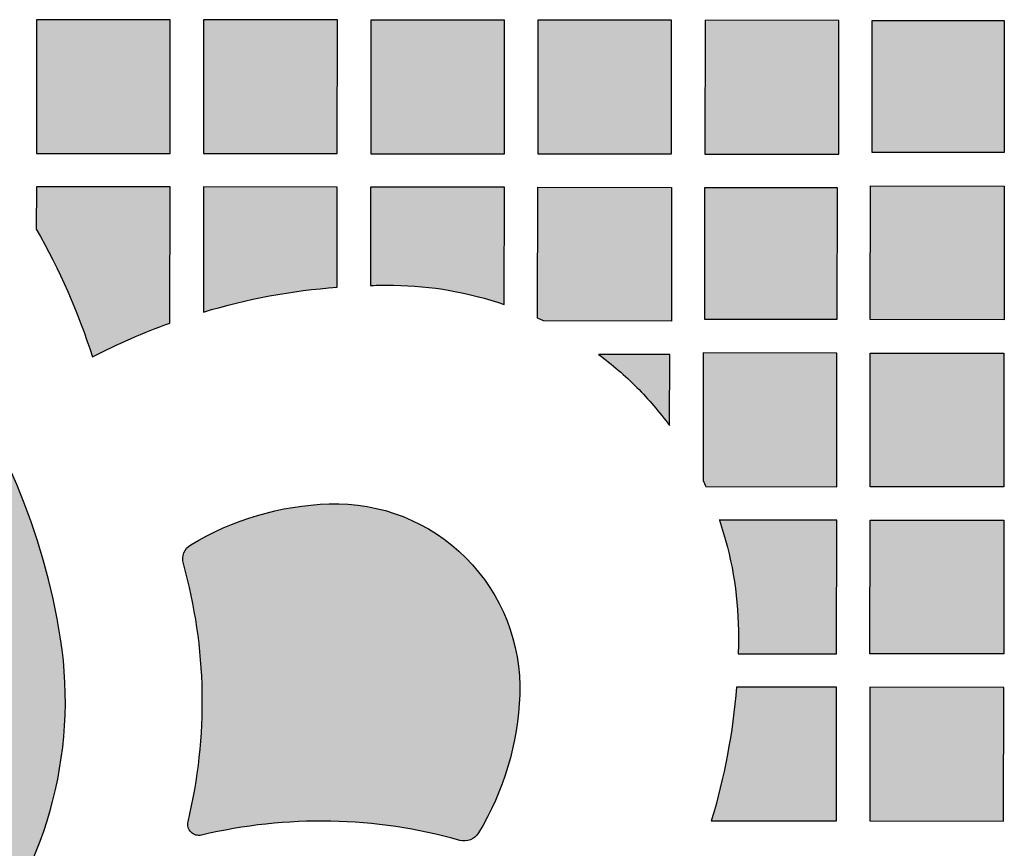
# Model space of a CAD drawing. Header units: millimetres. Extents: x -3873 to -97, y 912 to 4165.
# Tile 444 of 656: x -1625 to -1536, y 2953 to 3027. Entities that reach past the tile are written whole.
import ezdxf

# ---------------------------------------------------------------- set-up
doc = ezdxf.new("R2010")
doc.units = ezdxf.units.MM
doc.layers.add('pattern', color=7, linetype='Continuous', true_color=0x000000)

msp = doc.modelspace()

# ---------------------------------------------------------------- hatches: boundary and pattern name
at = {"layer": 'pattern'}
for points in [[(-1623.339, 3015.065), (-1611.339, 3015.054), (-1611.328, 3027.054), (-1623.328, 3027.065)], [(-1608.328, 3027.051), (-1608.339, 3015.051), (-1596.339, 3015.039), (-1596.328, 3027.039)], [(-1593.328, 3027.037), (-1593.339, 3015.037), (-1581.339, 3015.025), (-1581.328, 3027.025)], [(-1578.328, 3027.022), (-1578.339, 3015.022), (-1566.339, 3015.011), (-1566.328, 3027.011)], [(-1563.328, 3027.008), (-1563.339, 3015.008), (-1551.339, 3014.997), (-1551.328, 3026.996)], [(-1548.328, 3026.994), (-1536.475, 3026.982), (-1536.486, 3015.129), (-1548.339, 3015.141)], [(-1653.603, 3000.35), (-1652.723, 2999.72), (-1651.853, 2999.072), (-1650.993, 2998.405), (-1650.143, 2997.721), (-1649.306, 2997.019), (-1648.48, 2996.3), (-1647.666, 2995.564), (-1646.866, 2994.811), (-1646.079, 2994.041), (-1645.305, 2993.256), (-1644.547, 2992.455), (-1643.803, 2991.639), (-1643.074, 2990.808), (-1642.361, 2989.962), (-1641.665, 2989.103), (-1640.985, 2988.23), (-1640.322, 2987.344), (-1639.676, 2986.446), (-1639.048, 2985.536), (-1638.438, 2984.614), (-1637.847, 2983.682), (-1637.274, 2982.739), (-1636.719, 2981.786), (-1636.184, 2980.825), (-1635.669, 2979.854), (-1635.172, 2978.875), (-1634.696, 2977.889), (-1634.239, 2976.896), (-1633.803, 2975.897), (-1633.386, 2974.892), (-1632.99, 2973.882), (-1632.613, 2972.867), (-1632.349, 2972.103), (-1632.104, 2971.329), (-1631.877, 2970.544), (-1631.67, 2969.751), (-1631.483, 2968.949), (-1631.316, 2968.139), (-1631.17, 2967.323), (-1631.046, 2966.5), (-1630.942, 2965.672), (-1630.861, 2964.839), (-1630.801, 2964.003), (-1630.764, 2963.164), (-1630.749, 2962.323), (-1630.757, 2961.481), (-1630.787, 2960.639), (-1630.84, 2959.797), (-1630.915, 2958.958), (-1631.012, 2958.121), (-1631.132, 2957.287), (-1631.274, 2956.458), (-1631.438, 2955.634), (-1631.623, 2954.817), (-1631.829, 2954.006), (-1632.056, 2953.203), (-1632.304, 2952.408), (-1632.572, 2951.623), (-1632.859, 2950.848), (-1633.165, 2950.083), (-1633.49, 2949.33), (-1633.832, 2948.589), (-1634.192, 2947.861), (-1634.569, 2947.146), (-1634.577, 2947.129), (-1634.586, 2947.112), (-1634.594, 2947.095), (-1634.602, 2947.078), (-1634.61, 2947.06), (-1634.617, 2947.043), (-1634.624, 2947.025), (-1634.631, 2947.006), (-1634.637, 2946.988), (-1634.643, 2946.969), (-1634.649, 2946.95), (-1634.655, 2946.931), (-1634.66, 2946.912), (-1634.664, 2946.892), (-1634.669, 2946.873), (-1634.673, 2946.853), (-1634.676, 2946.833), (-1634.679, 2946.813), (-1634.682, 2946.793), (-1634.684, 2946.773), (-1634.686, 2946.752), (-1634.688, 2946.732), (-1634.689, 2946.711), (-1634.689, 2946.691), (-1634.69, 2946.67), (-1634.689, 2946.649), (-1634.689, 2946.629), (-1634.688, 2946.608), (-1634.686, 2946.587), (-1634.684, 2946.567), (-1634.682, 2946.546), (-1634.679, 2946.526), (-1634.676, 2946.505), (-1634.673, 2946.485), (-1634.669, 2946.464), (-1634.664, 2946.444), (-1634.659, 2946.424), (-1634.654, 2946.404), (-1634.648, 2946.384), (-1634.642, 2946.364), (-1634.636, 2946.345), (-1634.629, 2946.326), (-1634.622, 2946.306), (-1634.614, 2946.287), (-1634.606, 2946.269), (-1634.598, 2946.25), (-1634.589, 2946.232), (-1634.58, 2946.214), (-1634.571, 2946.196), (-1634.561, 2946.178), (-1634.551, 2946.161), (-1634.541, 2946.144), (-1634.53, 2946.127), (-1634.519, 2946.11), (-1634.508, 2946.094), (-1634.497, 2946.078), (-1634.485, 2946.063), (-1634.473, 2946.047), (-1634.461, 2946.032), (-1634.449, 2946.018), (-1634.436, 2946.003), (-1634.423, 2945.989), (-1634.411, 2945.976), (-1634.397, 2945.962), (-1630.852, 2942.41), (-1630.834, 2942.393), (-1630.816, 2942.376), (-1630.797, 2942.359), (-1630.777, 2942.342), (-1630.757, 2942.326), (-1630.737, 2942.311), (-1630.716, 2942.296), (-1630.694, 2942.281), (-1630.673, 2942.268), (-1630.65, 2942.254), (-1630.628, 2942.241), (-1630.605, 2942.229), (-1630.581, 2942.217), (-1630.558, 2942.206), (-1630.534, 2942.196), (-1630.51, 2942.186), (-1630.485, 2942.177), (-1630.46, 2942.168), (-1630.435, 2942.16), (-1630.41, 2942.153), (-1630.385, 2942.146), (-1630.36, 2942.14), (-1630.334, 2942.135), (-1630.309, 2942.13), (-1630.283, 2942.126), (-1630.258, 2942.123), (-1630.232, 2942.121), (-1630.207, 2942.119), (-1630.181, 2942.117), (-1630.156, 2942.117), (-1630.131, 2942.117), (-1630.106, 2942.117), (-1630.08, 2942.119), (-1630.055, 2942.121), (-1630.03, 2942.123), (-1630.005, 2942.127), (-1629.979, 2942.13), (-1629.954, 2942.135), (-1629.929, 2942.14), (-1629.904, 2942.146), (-1629.879, 2942.153), (-1629.854, 2942.16), (-1629.829, 2942.168), (-1629.804, 2942.176), (-1629.78, 2942.186), (-1629.756, 2942.195), (-1629.732, 2942.206), (-1629.708, 2942.217), (-1629.685, 2942.229), (-1629.662, 2942.241), (-1629.639, 2942.254), (-1629.617, 2942.267), (-1629.595, 2942.281), (-1629.573, 2942.296), (-1629.552, 2942.311), (-1629.531, 2942.327), (-1629.511, 2942.343), (-1629.491, 2942.359), (-1629.472, 2942.376), (-1629.453, 2942.394), (-1629.435, 2942.412), (-1629.418, 2942.43), (-1629.4, 2942.449), (-1629.384, 2942.467), (-1628.78, 2943.194), (-1628.192, 2943.941), (-1627.62, 2944.706), (-1627.067, 2945.491), (-1626.533, 2946.293), (-1626.018, 2947.112), (-1625.523, 2947.948), (-1625.05, 2948.8), (-1624.598, 2949.667), (-1624.169, 2950.548), (-1623.764, 2951.442), (-1623.382, 2952.349), (-1623.024, 2953.267), (-1622.691, 2954.196), (-1622.383, 2955.134), (-1622.101, 2956.081), (-1621.846, 2957.035), (-1621.616, 2957.995), (-1621.413, 2958.96), (-1621.236, 2959.93), (-1621.086, 2960.902), (-1620.963, 2961.876), (-1620.867, 2962.852), (-1620.797, 2963.827), (-1620.754, 2964.8), (-1620.737, 2965.771), (-1620.746, 2966.739), (-1620.781, 2967.702), (-1620.841, 2968.66), (-1620.926, 2969.611), (-1621.036, 2970.555), (-1621.169, 2971.491), (-1621.461, 2973.195), (-1621.804, 2974.9), (-1622.199, 2976.606), (-1622.647, 2978.309), (-1623.148, 2980.007), (-1623.702, 2981.698), (-1624.309, 2983.379), (-1624.969, 2985.048), (-1625.681, 2986.703), (-1626.446, 2988.341), (-1627.262, 2989.959), (-1628.129, 2991.556), (-1629.046, 2993.128), (-1630.011, 2994.674), (-1631.025, 2996.19), (-1632.085, 2997.676), (-1633.19, 2999.129), (-1634.338, 3000.547), (-1635.528, 3001.927), (-1636.757, 3003.269), (-1638.025, 3004.571), (-1639.328, 3005.83), (-1640.666, 3007.046), (-1642.035, 3008.217), (-1643.434, 3009.342), (-1644.859, 3010.42), (-1646.31, 3011.45), (-1647.783, 3012.432), (-1649.277, 3013.365), (-1650.789, 3014.248), (-1652.316, 3015.081), (-1653.856, 3015.865), (-1653.908, 3015.889), (-1653.96, 3015.912), (-1654.013, 3015.933), (-1654.067, 3015.953), (-1654.121, 3015.972), (-1654.176, 3015.989), (-1654.232, 3016.004), (-1654.288, 3016.018), (-1654.344, 3016.03), (-1654.401, 3016.041), (-1654.458, 3016.049), (-1654.515, 3016.057), (-1654.572, 3016.062), (-1654.629, 3016.066), (-1654.686, 3016.068), (-1654.743, 3016.069), (-1654.8, 3016.068), (-1654.858, 3016.066), (-1654.915, 3016.062), (-1654.972, 3016.057), (-1655.029, 3016.05), (-1655.086, 3016.041), (-1655.143, 3016.03), (-1655.199, 3016.018), (-1655.255, 3016.005), (-1655.311, 3015.989), (-1655.366, 3015.973), (-1655.42, 3015.954), (-1655.474, 3015.934), (-1655.527, 3015.913), (-1655.579, 3015.89), (-1655.631, 3015.865), (-1657.172, 3015.083), (-1658.7, 3014.252), (-1660.212, 3013.37), (-1661.707, 3012.438), (-1663.181, 3011.458), (-1664.633, 3010.429), (-1666.06, 3009.352), (-1667.459, 3008.229), (-1668.83, 3007.059), (-1670.168, 3005.844), (-1671.473, 3004.586), (-1672.742, 3003.286), (-1673.973, 3001.946), (-1675.164, 3000.566), (-1676.313, 2999.15), (-1677.42, 2997.698), (-1678.481, 2996.213), (-1679.496, 2994.697), (-1680.463, 2993.152), (-1681.382, 2991.581), (-1682.25, 2989.985), (-1683.068, 2988.368), (-1683.834, 2986.731), (-1684.548, 2985.077), (-1685.209, 2983.408), (-1685.818, 2981.727), (-1686.373, 2980.037), (-1686.876, 2978.339), (-1687.325, 2976.637), (-1687.722, 2974.932), (-1688.067, 2973.226), (-1688.36, 2971.523), (-1688.494, 2970.588), (-1688.605, 2969.644), (-1688.691, 2968.692), (-1688.752, 2967.735), (-1688.788, 2966.771), (-1688.798, 2965.804), (-1688.782, 2964.833), (-1688.74, 2963.859), (-1688.671, 2962.884), (-1688.575, 2961.909), (-1688.453, 2960.934), (-1688.304, 2959.962), (-1688.129, 2958.992), (-1687.926, 2958.026), (-1687.698, 2957.066), (-1687.443, 2956.112), (-1687.162, 2955.165), (-1686.855, 2954.226), (-1686.523, 2953.297), (-1686.166, 2952.379), (-1685.785, 2951.472), (-1685.38, 2950.577), (-1684.952, 2949.696), (-1684.501, 2948.828), (-1684.029, 2947.976), (-1683.535, 2947.139), (-1683.021, 2946.32), (-1682.487, 2945.517), (-1681.935, 2944.732), (-1681.364, 2943.966), (-1680.777, 2943.219), (-1680.173, 2942.492), (-1680.157, 2942.473), (-1680.14, 2942.454), (-1680.122, 2942.436), (-1680.104, 2942.418), (-1680.085, 2942.401), (-1680.066, 2942.384), (-1680.046, 2942.367), (-1680.026, 2942.351), (-1680.005, 2942.335), (-1679.984, 2942.32), (-1679.963, 2942.305), (-1679.941, 2942.291), (-1679.918, 2942.278), (-1679.896, 2942.265), (-1679.873, 2942.253), (-1679.849, 2942.241), (-1679.826, 2942.23), (-1679.802, 2942.219), (-1679.777, 2942.209), (-1679.753, 2942.2), (-1679.728, 2942.192), (-1679.704, 2942.184), (-1679.679, 2942.176), (-1679.654, 2942.17), (-1679.628, 2942.164), (-1679.603, 2942.159), (-1679.578, 2942.154), (-1679.553, 2942.15), (-1679.527, 2942.147), (-1679.502, 2942.144), (-1679.477, 2942.142), (-1679.452, 2942.141), (-1679.427, 2942.14), (-1679.401, 2942.14), (-1679.376, 2942.141), (-1679.351, 2942.142), (-1679.325, 2942.144), (-1679.3, 2942.147), (-1679.274, 2942.15), (-1679.248, 2942.154), (-1679.223, 2942.158), (-1679.198, 2942.163), (-1679.172, 2942.169), (-1679.147, 2942.176), (-1679.122, 2942.183), (-1679.097, 2942.191), (-1679.072, 2942.2), (-1679.048, 2942.209), (-1679.024, 2942.219), (-1679, 2942.229), (-1678.976, 2942.24), (-1678.953, 2942.252), (-1678.93, 2942.264), (-1678.907, 2942.277), (-1678.885, 2942.29), (-1678.863, 2942.304), (-1678.841, 2942.319), (-1678.82, 2942.334), (-1678.8, 2942.349), (-1678.78, 2942.365), (-1678.76, 2942.382), (-1678.741, 2942.398), (-1678.723, 2942.416), (-1678.705, 2942.433), (-1675.156, 2945.982), (-1675.143, 2945.995), (-1675.13, 2946.009), (-1675.117, 2946.023), (-1675.105, 2946.037), (-1675.093, 2946.052), (-1675.08, 2946.067), (-1675.068, 2946.082), (-1675.057, 2946.098), (-1675.045, 2946.114), (-1675.034, 2946.13), (-1675.023, 2946.146), (-1675.013, 2946.163), (-1675.002, 2946.18), (-1674.992, 2946.197), (-1674.983, 2946.215), (-1674.973, 2946.233), (-1674.964, 2946.251), (-1674.956, 2946.269), (-1674.947, 2946.288), (-1674.939, 2946.307), (-1674.932, 2946.326), (-1674.924, 2946.345), (-1674.918, 2946.364), (-1674.911, 2946.384), (-1674.905, 2946.403), (-1674.899, 2946.423), (-1674.894, 2946.443), (-1674.889, 2946.463), (-1674.885, 2946.484), (-1674.881, 2946.504), (-1674.877, 2946.524), (-1674.874, 2946.545), (-1674.871, 2946.565), (-1674.869, 2946.586), (-1674.867, 2946.607), (-1674.865, 2946.627), (-1674.864, 2946.648), (-1674.864, 2946.669), (-1674.863, 2946.689), (-1674.864, 2946.71), (-1674.864, 2946.73), (-1674.865, 2946.751), (-1674.867, 2946.771), (-1674.869, 2946.792), (-1674.871, 2946.812), (-1674.874, 2946.832), (-1674.877, 2946.852), (-1674.88, 2946.872), (-1674.884, 2946.892), (-1674.889, 2946.912), (-1674.893, 2946.931), (-1674.898, 2946.95), (-1674.904, 2946.969), (-1674.909, 2946.988), (-1674.915, 2947.007), (-1674.922, 2947.025), (-1674.929, 2947.044), (-1674.936, 2947.062), (-1674.943, 2947.08), (-1674.951, 2947.097), (-1674.959, 2947.115), (-1674.967, 2947.132), (-1674.975, 2947.148), (-1674.984, 2947.165), (-1675.36, 2947.881), (-1675.719, 2948.609), (-1676.061, 2949.351), (-1676.385, 2950.104), (-1676.69, 2950.869), (-1676.977, 2951.644), (-1677.244, 2952.43), (-1677.491, 2953.224), (-1677.717, 2954.028), (-1677.923, 2954.839), (-1678.107, 2955.657), (-1678.27, 2956.481), (-1678.411, 2957.31), (-1678.53, 2958.143), (-1678.626, 2958.98), (-1678.701, 2959.82), (-1678.753, 2960.661), (-1678.782, 2961.504), (-1678.789, 2962.346), (-1678.773, 2963.187), (-1678.735, 2964.026), (-1678.675, 2964.862), (-1678.593, 2965.694), (-1678.489, 2966.523), (-1678.363, 2967.345), (-1678.216, 2968.162), (-1678.049, 2968.971), (-1677.861, 2969.773), (-1677.653, 2970.566), (-1677.426, 2971.35), (-1677.179, 2972.125), (-1676.915, 2972.888), (-1676.537, 2973.903), (-1676.14, 2974.912), (-1675.723, 2975.917), (-1675.285, 2976.916), (-1674.827, 2977.908), (-1674.35, 2978.894), (-1673.853, 2979.872), (-1673.336, 2980.842), (-1672.8, 2981.804), (-1672.245, 2982.756), (-1671.671, 2983.698), (-1671.079, 2984.63), (-1670.468, 2985.551), (-1669.839, 2986.461), (-1669.193, 2987.358), (-1668.529, 2988.243), (-1667.848, 2989.116), (-1667.15, 2989.974), (-1666.437, 2990.819), (-1665.707, 2991.649), (-1664.963, 2992.465), (-1664.203, 2993.265), (-1663.429, 2994.05), (-1662.641, 2994.818), (-1661.84, 2995.57), (-1661.026, 2996.306), (-1660.199, 2997.024), (-1659.361, 2997.726), (-1658.511, 2998.409), (-1657.651, 2999.075), (-1656.78, 2999.722), (-1655.899, 3000.351), (-1655.868, 3000.373), (-1655.837, 3000.394), (-1655.805, 3000.414), (-1655.772, 3000.433), (-1655.739, 3000.453), (-1655.706, 3000.471), (-1655.672, 3000.489), (-1655.638, 3000.506), (-1655.604, 3000.523), (-1655.569, 3000.539), (-1655.533, 3000.554), (-1655.498, 3000.569), (-1655.462, 3000.583), (-1655.426, 3000.596), (-1655.39, 3000.609), (-1655.353, 3000.621), (-1655.316, 3000.632), (-1655.279, 3000.643), (-1655.242, 3000.652), (-1655.204, 3000.661), (-1655.167, 3000.67), (-1655.129, 3000.677), (-1655.091, 3000.684), (-1655.054, 3000.69), (-1655.016, 3000.696), (-1654.978, 3000.701), (-1654.94, 3000.704), (-1654.902, 3000.708), (-1654.864, 3000.71), (-1654.826, 3000.712), (-1654.788, 3000.713), (-1654.751, 3000.713), (-1654.713, 3000.713), (-1654.675, 3000.712), (-1654.637, 3000.71), (-1654.6, 3000.708), (-1654.562, 3000.704), (-1654.524, 3000.7), (-1654.486, 3000.696), (-1654.448, 3000.69), (-1654.41, 3000.684), (-1654.372, 3000.677), (-1654.335, 3000.669), (-1654.297, 3000.661), (-1654.26, 3000.652), (-1654.223, 3000.642), (-1654.186, 3000.632), (-1654.149, 3000.62), (-1654.112, 3000.608), (-1654.076, 3000.596), (-1654.04, 3000.582), (-1654.004, 3000.568), (-1653.968, 3000.554), (-1653.933, 3000.538), (-1653.898, 3000.522), (-1653.864, 3000.505), (-1653.83, 3000.488), (-1653.796, 3000.47), (-1653.763, 3000.452), (-1653.73, 3000.433), (-1653.697, 3000.413), (-1653.665, 3000.393), (-1653.634, 3000.372)], [(-1623.345, 3008.273), (-1622.582, 3006.903), (-1621.856, 3005.511), (-1621.167, 3004.099), (-1620.516, 3002.668), (-1619.905, 3001.22), (-1619.333, 2999.756), (-1618.801, 2998.279), (-1618.31, 2996.789), (-1616.611, 2997.637), (-1614.883, 2998.428), (-1613.129, 2999.162), (-1611.354, 2999.836), (-1611.342, 3012.054), (-1623.342, 3012.065)], [(-1608.353, 3000.826), (-1606.884, 3001.244), (-1605.403, 3001.624), (-1603.912, 3001.964), (-1602.411, 3002.264), (-1600.903, 3002.524), (-1599.389, 3002.743), (-1597.871, 3002.921), (-1596.35, 3003.059), (-1596.342, 3012.039), (-1608.342, 3012.051)], [(-1593.35, 3003.211), (-1592.313, 3003.227), (-1591.277, 3003.224), (-1590.647, 3003.21), (-1590.016, 3003.184), (-1589.386, 3003.145), (-1588.755, 3003.093), (-1588.126, 3003.028), (-1587.497, 3002.951), (-1586.87, 3002.861), (-1586.245, 3002.759), (-1585.622, 3002.643), (-1585.001, 3002.516), (-1584.383, 3002.376), (-1583.769, 3002.223), (-1583.158, 3002.059), (-1582.552, 3001.882), (-1581.95, 3001.693), (-1581.352, 3001.493), (-1581.342, 3012.025), (-1593.342, 3012.036)], [(-1578.353, 3000.278), (-1578.342, 3012.022), (-1566.342, 3012.011), (-1566.353, 3000.011), (-1577.816, 3000.022)], [(-1563.353, 3000.155), (-1563.342, 3012.008), (-1551.489, 3011.997), (-1551.5, 3000.144)], [(-1536.5, 3000.129), (-1548.5, 3000.141), (-1548.489, 3012.141), (-1536.489, 3012.129)], [(-1572.884, 2997.017), (-1572.433, 2996.675), (-1571.988, 2996.326), (-1571.549, 2995.968), (-1571.117, 2995.602), (-1570.691, 2995.229), (-1570.272, 2994.848), (-1569.861, 2994.459), (-1569.456, 2994.064), (-1569.061, 2993.658), (-1568.674, 2993.246), (-1568.294, 2992.826), (-1567.921, 2992.4), (-1567.556, 2991.967), (-1567.199, 2991.527), (-1566.85, 2991.081), (-1566.509, 2990.63), (-1566.503, 2997.011)], [(-1563.258, 2985.155), (-1551.514, 2985.143), (-1551.503, 2997.143), (-1563.503, 2997.155), (-1563.514, 2985.692)], [(-1536.514, 2985.129), (-1548.514, 2985.141), (-1548.503, 2997.141), (-1536.503, 2997.129)], [(-1609.726, 2955.075), (-1609.408, 2956.491), (-1609.134, 2957.922), (-1608.906, 2959.364), (-1608.722, 2960.817), (-1608.585, 2962.279), (-1608.494, 2963.746), (-1608.45, 2965.216), (-1608.454, 2966.688), (-1608.504, 2968.16), (-1608.602, 2969.628), (-1608.746, 2971.09), (-1608.936, 2972.546), (-1609.173, 2973.991), (-1609.454, 2975.424), (-1609.78, 2976.844), (-1610.149, 2978.247), (-1610.157, 2978.275), (-1610.164, 2978.303), (-1610.17, 2978.331), (-1610.176, 2978.359), (-1610.182, 2978.388), (-1610.186, 2978.417), (-1610.191, 2978.446), (-1610.195, 2978.476), (-1610.198, 2978.505), (-1610.2, 2978.535), (-1610.202, 2978.565), (-1610.204, 2978.595), (-1610.205, 2978.626), (-1610.205, 2978.656), (-1610.205, 2978.687), (-1610.203, 2978.717), (-1610.202, 2978.748), (-1610.2, 2978.779), (-1610.197, 2978.81), (-1610.193, 2978.841), (-1610.189, 2978.872), (-1610.184, 2978.903), (-1610.178, 2978.933), (-1610.172, 2978.964), (-1610.165, 2978.995), (-1610.158, 2979.025), (-1610.149, 2979.056), (-1610.141, 2979.086), (-1610.131, 2979.116), (-1610.121, 2979.146), (-1610.11, 2979.176), (-1610.099, 2979.206), (-1610.087, 2979.235), (-1610.074, 2979.264), (-1610.061, 2979.293), (-1610.047, 2979.321), (-1610.033, 2979.349), (-1610.018, 2979.377), (-1610.003, 2979.404), (-1609.986, 2979.431), (-1609.97, 2979.458), (-1609.953, 2979.484), (-1609.935, 2979.51), (-1609.917, 2979.536), (-1609.898, 2979.56), (-1609.879, 2979.585), (-1609.86, 2979.609), (-1609.84, 2979.632), (-1609.82, 2979.656), (-1609.799, 2979.678), (-1609.778, 2979.7), (-1609.757, 2979.722), (-1609.735, 2979.743), (-1609.713, 2979.763), (-1609.69, 2979.783), (-1609.668, 2979.802), (-1609.645, 2979.821), (-1609.621, 2979.839), (-1609.598, 2979.857), (-1609.574, 2979.874), (-1609.551, 2979.891), (-1609.527, 2979.907), (-1609.503, 2979.922), (-1609.478, 2979.937), (-1608.777, 2980.344), (-1608.061, 2980.73), (-1607.331, 2981.094), (-1606.588, 2981.436), (-1605.832, 2981.755), (-1605.066, 2982.049), (-1604.29, 2982.32), (-1603.505, 2982.565), (-1602.713, 2982.786), (-1601.915, 2982.981), (-1601.111, 2983.15), (-1600.304, 2983.293), (-1599.495, 2983.41), (-1598.684, 2983.502), (-1597.873, 2983.567), (-1597.063, 2983.607), (-1596.65, 2983.615), (-1596.235, 2983.613), (-1595.817, 2983.601), (-1595.399, 2983.578), (-1594.98, 2983.544), (-1594.56, 2983.5), (-1594.14, 2983.444), (-1593.72, 2983.378), (-1593.301, 2983.301), (-1592.883, 2983.212), (-1592.467, 2983.113), (-1592.053, 2983.003), (-1591.641, 2982.882), (-1591.232, 2982.75), (-1590.827, 2982.608), (-1590.425, 2982.455), (-1590.027, 2982.292), (-1589.634, 2982.118), (-1589.245, 2981.934), (-1588.862, 2981.741), (-1588.485, 2981.538), (-1588.113, 2981.326), (-1587.748, 2981.104), (-1587.389, 2980.874), (-1587.038, 2980.636), (-1586.694, 2980.389), (-1586.357, 2980.134), (-1586.028, 2979.872), (-1585.707, 2979.602), (-1585.394, 2979.326), (-1585.09, 2979.043), (-1584.795, 2978.754), (-1584.506, 2978.458), (-1584.224, 2978.153), (-1583.948, 2977.84), (-1583.68, 2977.519), (-1583.418, 2977.189), (-1583.164, 2976.852), (-1582.918, 2976.507), (-1582.68, 2976.155), (-1582.45, 2975.796), (-1582.229, 2975.431), (-1582.018, 2975.059), (-1581.816, 2974.681), (-1581.623, 2974.298), (-1581.44, 2973.909), (-1581.267, 2973.515), (-1581.105, 2973.117), (-1580.952, 2972.715), (-1580.811, 2972.309), (-1580.68, 2971.9), (-1580.56, 2971.488), (-1580.45, 2971.073), (-1580.352, 2970.657), (-1580.264, 2970.239), (-1580.188, 2969.82), (-1580.122, 2969.4), (-1580.068, 2968.98), (-1580.024, 2968.56), (-1579.991, 2968.141), (-1579.969, 2967.722), (-1579.957, 2967.305), (-1579.956, 2966.89), (-1579.966, 2966.477), (-1580.007, 2965.667), (-1580.074, 2964.856), (-1580.167, 2964.045), (-1580.285, 2963.236), (-1580.43, 2962.429), (-1580.601, 2961.626), (-1580.797, 2960.828), (-1581.019, 2960.036), (-1581.266, 2959.252), (-1581.538, 2958.477), (-1581.834, 2957.711), (-1582.154, 2956.956), (-1582.497, 2956.214), (-1582.863, 2955.484), (-1583.25, 2954.769), (-1583.659, 2954.068), (-1583.674, 2954.044), (-1583.689, 2954.02), (-1583.705, 2953.996), (-1583.722, 2953.972), (-1583.739, 2953.949), (-1583.757, 2953.925), (-1583.775, 2953.902), (-1583.794, 2953.879), (-1583.813, 2953.857), (-1583.833, 2953.834), (-1583.854, 2953.812), (-1583.875, 2953.791), (-1583.896, 2953.769), (-1583.918, 2953.748), (-1583.941, 2953.727), (-1583.964, 2953.707), (-1583.988, 2953.687), (-1584.012, 2953.668), (-1584.036, 2953.649), (-1584.061, 2953.63), (-1584.087, 2953.612), (-1584.113, 2953.595), (-1584.139, 2953.578), (-1584.165, 2953.561), (-1584.193, 2953.545), (-1584.22, 2953.53), (-1584.248, 2953.515), (-1584.276, 2953.5), (-1584.304, 2953.487), (-1584.333, 2953.474), (-1584.362, 2953.461), (-1584.392, 2953.449), (-1584.421, 2953.438), (-1584.451, 2953.427), (-1584.481, 2953.417), (-1584.511, 2953.408), (-1584.541, 2953.399), (-1584.572, 2953.391), (-1584.602, 2953.383), (-1584.633, 2953.376), (-1584.664, 2953.37), (-1584.695, 2953.365), (-1584.726, 2953.36), (-1584.757, 2953.356), (-1584.787, 2953.352), (-1584.818, 2953.349), (-1584.849, 2953.347), (-1584.88, 2953.346), (-1584.911, 2953.345), (-1584.941, 2953.344), (-1584.972, 2953.345), (-1585.002, 2953.345), (-1585.032, 2953.347), (-1585.062, 2953.349), (-1585.092, 2953.352), (-1585.122, 2953.355), (-1585.151, 2953.359), (-1585.18, 2953.363), (-1585.209, 2953.368), (-1585.238, 2953.374), (-1585.266, 2953.38), (-1585.294, 2953.386), (-1585.322, 2953.393), (-1585.35, 2953.401), (-1586.753, 2953.772), (-1588.171, 2954.101), (-1589.604, 2954.385), (-1591.049, 2954.624), (-1592.504, 2954.818), (-1593.967, 2954.965), (-1595.434, 2955.065), (-1596.906, 2955.118), (-1598.378, 2955.124), (-1599.848, 2955.083), (-1601.316, 2954.996), (-1602.777, 2954.861), (-1604.23, 2954.68), (-1605.674, 2954.454), (-1607.105, 2954.183), (-1608.521, 2953.868), (-1608.551, 2953.861), (-1608.582, 2953.856), (-1608.612, 2953.851), (-1608.643, 2953.847), (-1608.675, 2953.844), (-1608.706, 2953.842), (-1608.738, 2953.841), (-1608.77, 2953.841), (-1608.802, 2953.842), (-1608.835, 2953.844), (-1608.867, 2953.847), (-1608.899, 2953.851), (-1608.931, 2953.857), (-1608.963, 2953.863), (-1608.995, 2953.87), (-1609.026, 2953.879), (-1609.057, 2953.888), (-1609.088, 2953.898), (-1609.119, 2953.91), (-1609.149, 2953.922), (-1609.178, 2953.935), (-1609.208, 2953.95), (-1609.236, 2953.965), (-1609.264, 2953.981), (-1609.291, 2953.997), (-1609.318, 2954.015), (-1609.344, 2954.033), (-1609.369, 2954.052), (-1609.393, 2954.072), (-1609.417, 2954.092), (-1609.44, 2954.113), (-1609.462, 2954.134), (-1609.483, 2954.156), (-1609.504, 2954.179), (-1609.524, 2954.203), (-1609.544, 2954.227), (-1609.562, 2954.252), (-1609.581, 2954.278), (-1609.598, 2954.305), (-1609.615, 2954.332), (-1609.631, 2954.36), (-1609.646, 2954.389), (-1609.66, 2954.418), (-1609.673, 2954.447), (-1609.686, 2954.477), (-1609.697, 2954.508), (-1609.707, 2954.539), (-1609.717, 2954.57), (-1609.725, 2954.602), (-1609.732, 2954.633), (-1609.738, 2954.665), (-1609.744, 2954.697), (-1609.748, 2954.73), (-1609.751, 2954.762), (-1609.753, 2954.794), (-1609.754, 2954.826), (-1609.754, 2954.858), (-1609.753, 2954.89), (-1609.751, 2954.922), (-1609.747, 2954.953), (-1609.743, 2954.984), (-1609.739, 2955.015), (-1609.733, 2955.045)], [(-1560.337, 2972.226), (-1560.336, 2971.189), (-1560.354, 2970.152), (-1551.529, 2970.144), (-1551.517, 2982.143), (-1562.049, 2982.153), (-1561.85, 2981.556), (-1561.663, 2980.953), (-1561.487, 2980.346), (-1561.324, 2979.735), (-1561.173, 2979.121), (-1561.034, 2978.503), (-1560.907, 2977.882), (-1560.793, 2977.258), (-1560.692, 2976.633), (-1560.603, 2976.006), (-1560.527, 2975.377), (-1560.464, 2974.747), (-1560.413, 2974.117), (-1560.375, 2973.486), (-1560.35, 2972.856)], [(-1536.529, 2970.129), (-1548.529, 2970.141), (-1548.517, 2982.14), (-1536.517, 2982.129)], [(-1562.768, 2955.154), (-1551.543, 2955.144), (-1551.532, 2967.144), (-1560.512, 2967.152), (-1560.653, 2965.632), (-1560.834, 2964.114), (-1561.056, 2962.6), (-1561.319, 2961.093), (-1561.622, 2959.593), (-1561.964, 2958.102), (-1562.347, 2956.622)], [(-1548.543, 2955.141), (-1536.543, 2955.129), (-1536.532, 2967.129), (-1548.531, 2967.141)]]:
    msp.add_hatch(color=256, dxfattribs=at).paths.add_polyline_path(points, flags=0)

# ---------------------------------------------------------------- linework, layer by layer
for points in [[(-1623.339, 3015.065), (-1611.339, 3015.054), (-1611.328, 3027.054), (-1623.328, 3027.065)], [(-1608.328, 3027.051), (-1608.339, 3015.051), (-1596.339, 3015.039), (-1596.328, 3027.039)], [(-1593.328, 3027.037), (-1593.339, 3015.037), (-1581.339, 3015.025), (-1581.328, 3027.025)], [(-1578.328, 3027.022), (-1578.339, 3015.022), (-1566.339, 3015.011), (-1566.328, 3027.011)], [(-1563.328, 3027.008), (-1563.339, 3015.008), (-1551.339, 3014.997), (-1551.328, 3026.996)], [(-1548.328, 3026.994), (-1536.475, 3026.982), (-1536.486, 3015.129), (-1548.339, 3015.141)], [(-1563.353, 3000.155), (-1563.342, 3012.008), (-1551.489, 3011.997), (-1551.5, 3000.144)], [(-1536.5, 3000.129), (-1548.5, 3000.141), (-1548.489, 3012.141), (-1536.489, 3012.129)], [(-1536.514, 2985.129), (-1548.514, 2985.141), (-1548.503, 2997.141), (-1536.503, 2997.129)], [(-1536.529, 2970.129), (-1548.529, 2970.141), (-1548.517, 2982.14), (-1536.517, 2982.129)], [(-1548.543, 2955.141), (-1536.543, 2955.129), (-1536.532, 2967.129), (-1548.531, 2967.141)]]:
    msp.add_lwpolyline(points, close=True, dxfattribs=at)
for points in [[(-1611.354, 2999.836), (-1611.342, 3012.054), (-1623.342, 3012.065), (-1623.345, 3008.273)], [(-1596.35, 3003.059), (-1596.342, 3012.039), (-1608.342, 3012.051), (-1608.353, 3000.826)], [(-1581.352, 3001.493), (-1581.342, 3012.025), (-1593.342, 3012.036), (-1593.35, 3003.211)], [(-1578.353, 3000.278), (-1578.342, 3012.022), (-1566.342, 3012.011), (-1566.353, 3000.011), (-1577.816, 3000.022)], [(-1566.509, 2990.63), (-1566.503, 2997.011), (-1572.884, 2997.017)], [(-1563.258, 2985.155), (-1551.514, 2985.143), (-1551.503, 2997.143), (-1563.503, 2997.155), (-1563.514, 2985.692)], [(-1560.354, 2970.152), (-1551.529, 2970.144), (-1551.517, 2982.143), (-1562.049, 2982.153)], [(-1562.768, 2955.154), (-1551.543, 2955.144), (-1551.532, 2967.144), (-1560.512, 2967.152)]]:
    msp.add_lwpolyline(points, dxfattribs=at)
for centre, radius, start, end in [((-1680.142, 2962.276), 59.688, 8.88119, 63.87145), ((-1591.65, 2971.765), 31.462, 63.91407, 64.99762), ((-1654.426, 2965.848), 45.98, 346.44911, 15.64423), ((-1656.851, 2965.916), 36.114, 319.51321, 8.88119), ((-1597.833, 2909.148), 45.98, 74.24656, 103.44168)]:
    msp.add_arc(centre, radius, start, end, dxfattribs=at)
at = {"layer": 'pattern', "extrusion": (0, 0, -1)}
for centre, radius, start, end in [((1673.546, 2979.418), 57.902, 150.10938, 162.54164), ((1591.956, 2946.073), 57.155, 73.32855, 85.59025), ((1591.956, 2946.073), 57.155, 88.60205, 90.68071), ((1591.65, 2971.765), 31.462, 90.6807, 109.10682), ((1591.956, 2946.073), 57.155, 62.54128, 70.16019), ((1591.65, 2971.765), 31.462, 126.61785, 134.86566), ((1591.797, 2971.912), 31.462, 135.24355, 143.49135), ((1591.797, 2971.912), 31.462, 154.02328, 155.10682), ((1596.212, 2957.887), 25.733, 58.96614, 88.10356), ((1596.515, 2967.056), 16.56, 88.10356, 135.0546), ((1591.797, 2971.912), 31.462, 161.00239, 179.4285), ((1608.705, 2978.652), 1.5, 344.35577, 58.96614), ((1596.515, 2967.056), 16.56, 135.0546, 182.00565), ((1617.489, 2971.655), 57.155, 179.4285, 181.50715), ((1605.683, 2967.377), 25.733, 182.00565, 211.14306), ((1617.489, 2971.655), 57.155, 184.51896, 196.78066), ((1608.754, 2954.841), 1, 315.0546, 13.55091), ((1608.754, 2954.841), 1, 256.5583, 315.0546), ((1584.943, 2954.844), 1.5, 211.14306, 285.75343)]:
    msp.add_arc(centre, radius, start, end, dxfattribs=at)

doc.saveas('drawing.dxf')
